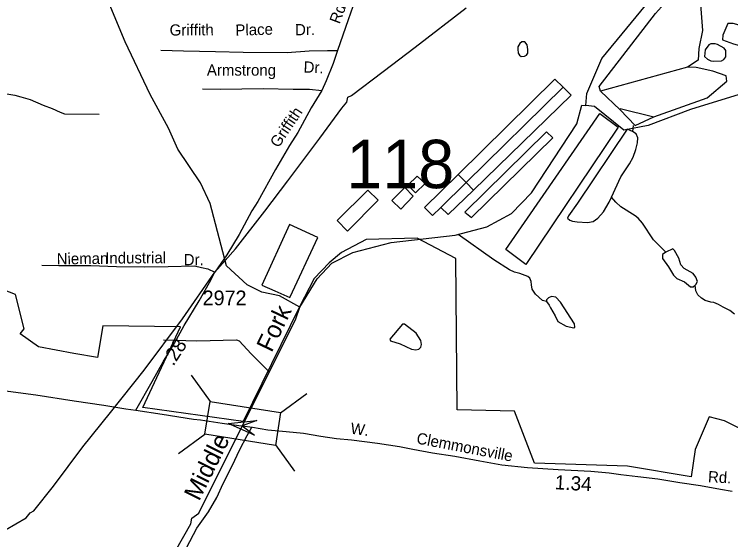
# Model space of a CAD drawing. Extents: x 1547597 to 1699558, y 810033 to 920809.
# Drawn here: x 1609618 to 1615688, y 831828 to 836281 of the extents above; entities that cross this region are included whole.
import ezdxf

# ---------------------------------------------------------------- set-up
doc = ezdxf.new("R2010")
doc.units = 0
for name, color, linetype in [('Exist Boundary Political City Limit New', 7, 'Continuous'), ('Exist Hydrographic Creek Single Shore', 7, 'Continuous'), ('Exist Hydrographic Misc Water Feature', 7, 'Continuous'), ('Exist Road Non-System Type 51', 7, 'Continuous'), ('Exist Road Non-System Type 51 Label', 7, 'Continuous'), ('Exist Road Secondary Mileage Hundredths English Label', 7, 'Continuous'), ('Exist Road Secondary Structure Standard Bridge Attributed CELL', 7, 'Continuous'), ('Exist Road Secondary Structure Standard Bridge CELL', 7, 'Continuous'), ('Exist Road Secondary Structure Standard Bridge Number Label', 7, 'Continuous'), ('Exist Road Secondary Type 51 Attributed', 7, 'Continuous'), ('Exist Road Secondary Type 51 Label', 7, 'Continuous'), ('Exist Road Secondary Type 51 Number Label', 7, 'Continuous'), ('Exist Utilities Electrical Transmission Line', 7, 'Continuous'), ('Map Preparation Boundary City Limit Buffer Line', 7, 'Continuous'), ('Old_Level_32', 7, 'Continuous')]:
    doc.layers.add(name, color=color, linetype=linetype)

msp = doc.modelspace()

# ---------------------------------------------------------------- linework, layer by layer
at = {"layer": 'Exist Boundary Political City Limit New'}
msp.add_lwpolyline([(1615881.7, 832712.3), (1615637.3, 832835.7), (1615506.8, 832867.8), (1615387.3, 832590.9), (1615352.1, 832361.7), (1614813.4, 832449.7), (1614025.9, 832475.8), (1613855.2, 832917.7), (1613369.2, 832927.7), (1613358.2, 834211.8), (1613031, 834384.8), (1612598.4, 834373.5), (1612391.6, 834260.7), (1612286.2, 834173.9), (1612159.2, 834041.9), (1612033.9, 833800.7), (1611557, 832828.3), (1610706.9, 832948), (1611026.8, 833631.8), (1610368.4, 833640.7), (1610323.9, 833371.5), (1610122, 833404.6), (1609822.2, 833463.4), (1609666.9, 833573.3), (1609701.8, 833615.2), (1609628.6, 833906.6), (1609158.3, 834085.5)], dxfattribs=at)
at = {"layer": 'Exist Hydrographic Creek Single Shore'}
for points in [[(1614460.8, 835508.8), (1614470.7, 835610.4), (1614597, 835906.8), (1615059.6, 836472.7), (1615634.8, 837160.9), (1615989.5, 837865.5), (1616480.7, 838625.6), (1616595.2, 838695.1), (1616638.1, 838739.6), (1616739.7, 838863.4), (1616874.7, 838955.8)], [(1612037.7, 833798.4), (1611864.4, 833894.2), (1611714.9, 833926.3), (1611590.2, 833987.6), (1611416.7, 834149.1), (1611277.8, 834676.8), (1611195.8, 834852.5), (1611004.7, 835139), (1610923.7, 835314.6), (1610769.7, 835602.4), (1610556, 836048.4), (1610299.5, 836665.4), (1610232.4, 836757.1), (1610226.3, 836922), (1610208, 837080.9), (1610198.7, 837233.2), (1610212.7, 837643.3), (1610264.7, 837799.8)], [(1618041.7, 835186.7), (1617346.5, 835484.4), (1616806.5, 835643.1), (1616462.3, 835723), (1616195.3, 835757.9), (1615871.7, 835634.4), (1615348.5, 835474.7), (1614988.5, 835337.6), (1614783.7, 835298.7), (1614535.7, 835500.7), (1614460.8, 835508.8)], [(1612037.7, 833798.4), (1612182.7, 834038.4), (1612309.7, 834170.4), (1612485.7, 834262), (1612811.7, 834347.3), (1613354.7, 834408.5), (1613622.7, 834478.6), (1613831.7, 834592.5), (1614001.8, 834766.4), (1614383.7, 835352.8), (1614427.8, 835509.5), (1614460.8, 835508.8)], [(1611121.7, 832011.5), (1611180.6, 832053), (1612002.7, 833700.7), (1612037.7, 833798.4)], [(1609659.7, 830472.1), (1610651.7, 831151.1), (1611112.7, 831962.5), (1611121.7, 832011.5)]]:
    msp.add_lwpolyline(points, dxfattribs=at)
at = {"layer": 'Exist Hydrographic Misc Water Feature'}
for p, q in [((1614267.4, 835664.1), (1613445.8, 834854.5)), ((1614267.4, 835664.1), (1614336.4, 835596.8)), ((1613507.8, 834790.5), (1614336.4, 835596.8)), ((1614862.7, 835339.4), (1614855.4, 835286.5)), ((1613378.3, 834924.1), (1613445.8, 834854.5)), ((1613231, 834643.3), (1613445.8, 834854.5)), ((1613445.8, 834854.5), (1613507.8, 834790.5))]:
    msp.add_line(p, q, dxfattribs=at)
for points in [[(1614574.3, 835669.3), (1615052.2, 836287.6), (1615304.8, 836574.6), (1615393.6, 836547.3), (1615373.1, 836420.9), (1615431.1, 836403.8), (1615448.2, 836144.1), (1615417.5, 835990.4), (1615414, 835891.3), (1615321.9, 835833.2), (1614584.6, 835628.3), (1614574.3, 835669.3)], [(1615780.6, 836182.5), (1615708.2, 836204.1), (1615664.8, 836202.8), (1615623.1, 836103.3), (1615619.6, 836064.3), (1615711.4, 836031.2), (1615804.6, 836005.9), (1615820.2, 836007), (1615834.5, 836043.7), (1615852.1, 836150), (1615780.6, 836182.5)], [(1613883.6, 835985.7), (1613887.5, 835950.4), (1613898.5, 835934.9), (1613913.9, 835924.6), (1613940, 835925.3), (1613957.8, 835934.7), (1613968.6, 835950.6), (1613970, 835981.5), (1613964, 836022.2), (1613944.6, 836049.1), (1613919, 836047.2), (1613900.2, 836034.6), (1613884.4, 836006), (1613883.6, 835985.7)], [(1615490.5, 835900), (1615521.5, 835886.2), (1615546.6, 835883.4), (1615611.2, 835887.8), (1615629, 835898.4), (1615646.6, 835920.8), (1615647.2, 835973.2), (1615632.6, 835994.1), (1615578, 836025.5), (1615557.3, 836030.9), (1615520.5, 836030.5), (1615503.9, 836022.4), (1615472.8, 835979.5), (1615467.3, 835922), (1615490.5, 835900)], [(1615038.5, 835413.3), (1615488.4, 835573.9), (1615655.6, 835714), (1615648.8, 835758.4), (1615536.1, 835799.4), (1615396.2, 835830.1), (1615321.9, 835833.2)], [(1613378.3, 834924.1), (1614198.4, 835731.3), (1614267.4, 835664.1)], [(1614584.6, 835628.3), (1614751.8, 835471.4)], [(1613966.3, 834551.9), (1614579.5, 835440.9), (1614735.5, 835324.2), (1613951.4, 834160.8), (1613781.9, 834286.9), (1613966.3, 834551.9)], [(1614751.8, 835481.6), (1615038.5, 835413.3)], [(1614751.8, 835471.4), (1614878.1, 835338.1), (1615038.5, 835413.3)], [(1613491.4, 834557.3), (1614181, 835235.1), (1614128.6, 835285.6), (1613434.5, 834604.8), (1613491.4, 834557.3)], [(1614855.4, 835286.5), (1614810.9, 835308.2), (1614391.1, 834678.8), (1614314.4, 834573.7), (1614305.1, 834554.1), (1614324.6, 834535.8), (1614348.7, 834526.4), (1614386.4, 834521.4), (1614474.1, 834517.4), (1614522.6, 834524.5), (1614563.7, 834554.2), (1614611.2, 834606.7), (1614658.9, 834687.9), (1614678, 834729.9)], [(1614678, 834729.9), (1614756.7, 834903.2), (1614831.9, 835012.8), (1614861.3, 835071.5), (1614884.7, 835136.3), (1614899, 835192.2), (1614902.4, 835234.5), (1614886.1, 835268), (1614855.4, 835286.5)], [(1613031, 834909.5), (1612953.3, 834833.4), (1613018.5, 834766.7), (1613098.5, 834846.1), (1613031, 834909.5)], [(1613231, 834643.3), (1613162.1, 834574.7), (1613093.6, 834644.8), (1613378.3, 834924.1)], [(1612700.7, 834706.4), (1612614.8, 834789.9), (1612354.8, 834533.3), (1612441.7, 834442.1), (1612700.7, 834706.4)], [(1612892.8, 834630.6), (1612997.3, 834740.5), (1612926.7, 834812.8), (1612817.8, 834703), (1612892.8, 834630.6)], [(1613507.8, 834790.5), (1613293, 834584.3), (1613231, 834643.3)], [(1615138.6, 834264.8), (1615034.6, 834368.2), (1614940.7, 834511.4), (1614903.3, 834551.9), (1614879.5, 834572.3), (1614756.7, 834650), (1614715.2, 834688.5), (1614678, 834729.9)], [(1611956.6, 833886.5), (1612191, 834388.8), (1611950.4, 834498.3), (1611716.1, 833986.1), (1611826.7, 833936.7)], [(1613998.1, 834017.5), (1613987.6, 834043.4), (1613969.4, 834058.5), (1613901.1, 834085.1), (1613855.5, 834094.8), (1613814.5, 834114.7), (1613680.7, 834199.6), (1613378.8, 834414.8)], [(1615387.9, 833985.1), (1615394.4, 833990.7), (1615406.5, 834017.3), (1615392.6, 834054.1), (1615370.6, 834085.3), (1615293.5, 834125.4), (1615265.2, 834156.1), (1615247.9, 834214.1), (1615211.4, 834280.3), (1615199.1, 834292.8), (1615138.6, 834264.8)], [(1615138.6, 834264.8), (1615111.7, 834244.8), (1615110.1, 834211.9), (1615160.2, 834139.9), (1615203.5, 834069.2), (1615233, 834041.6), (1615297.8, 834012.9), (1615347.6, 833970.1), (1615370.6, 833970.5), (1615387.9, 833985.1)], [(1614126.9, 833845.9), (1614094.2, 833855.5), (1614034.7, 833909.7), (1614005.4, 833950.7), (1613999.1, 833988.6), (1613998.1, 834017.5)], [(1615719.7, 833740.7), (1615680.1, 833771.3), (1615624.5, 833798.1), (1615584.9, 833822.6), (1615545.1, 833839.2), (1615521.2, 833841.5), (1615471.4, 833854.2), (1615439.7, 833874.6), (1615408.6, 833902.5), (1615393.9, 833936.3), (1615387.9, 833985.1)], [(1611826.7, 833936.7), (1611953.5, 833880), (1611956.6, 833886.5)], [(1614126.9, 833845.9), (1614151.4, 833814.6), (1614160.8, 833792), (1614201.3, 833724.5), (1614223.3, 833675.9), (1614295, 833636.5), (1614358.5, 833624.8), (1614368.3, 833630.5), (1614365.3, 833657), (1614247, 833840.6), (1614206.9, 833882.9), (1614170.9, 833889.8), (1614145.7, 833877.8), (1614128.1, 833861.9), (1614126.9, 833845.9)], [(1612888.6, 833487.2), (1612982.3, 833442.4), (1613020.1, 833438.3), (1613046.9, 833443.9), (1613062.6, 833458.6), (1613068.8, 833482.2), (1613063.2, 833516.4), (1613023.1, 833579.2), (1612923.1, 833655.3), (1612906.7, 833654.7), (1612798.6, 833526.1), (1612805.1, 833513.4), (1612888.6, 833487.2)], [(1610881.4, 833520.8), (1611164.7, 833513.4), (1611500.7, 833521.6), (1611523.4, 833513), (1611625, 833403), (1611778, 833250.8)]]:
    msp.add_lwpolyline(points, dxfattribs=at)
at = {"layer": 'Exist Road Non-System Type 51'}
for points in [[(1612601.9, 836696.7), (1612575.2, 836609.6), (1612525, 836462.3), (1612448, 836234.7), (1612357.7, 835973.6)], [(1610859.8, 835977.6), (1611052.3, 835970.2), (1611323.9, 835964.7), (1611558.2, 835960.3), (1611929.5, 835956.9), (1612116.9, 835970.3), (1612270.7, 835973.6), (1612357.7, 835973.6)], [(1612357.7, 835973.6), (1612320.9, 835863.2), (1612260.7, 835715.9)], [(1612260.7, 835715.9), (1612223.9, 835635.6), (1612133.6, 835488.3), (1612020.1, 835278.7)], [(1611213.7, 835649), (1611360.8, 835645.6), (1611544.8, 835649), (1611728.8, 835652.3), (1611979.7, 835645.6), (1612120.2, 835645.6), (1612223.9, 835635.6)], [(1608342, 835601.8), (1608664.1, 835601.8), (1609346.8, 835606.7), (1609491, 835606.7), (1609553.5, 835606.7), (1609620.9, 835597), (1609673.7, 835582.6), (1609750.7, 835558.6), (1609861.2, 835510.4), (1609938.2, 835481.6), (1610005.5, 835452.7), (1610043.9, 835438.3), (1610337.2, 835433.5)], [(1612020.1, 835278.7), (1611949.6, 835167.6), (1611832.1, 834964.6), (1611680.5, 834695.4)], [(1611680.5, 834695.4), (1611631.4, 834616.3), (1611523.1, 834415.9), (1611418.3, 834243.3), (1611316.6, 834095.3)], [(1609850.2, 834153.9), (1609995, 834150.8), (1610266.1, 834150.8), (1610484.8, 834144.6), (1610719, 834141.6), (1610922.3, 834144.6), (1611144.1, 834147.7), (1611202.7, 834135.4), (1611258.1, 834123.1), (1611316.6, 834095.3)], [(1611018.5, 831647.4), (1611077.3, 831759.8), (1611165.4, 831926.7), (1611263.9, 832063.2), (1611333.4, 832186.3), (1611388.8, 832303.4), (1611466.8, 832458.4), (1611526.4, 832585.6), (1611590, 832710.6), (1611630.5, 832781.4)]]:
    msp.add_lwpolyline(points, dxfattribs=at)
at = {"layer": 'Exist Road Secondary Structure Standard Bridge Attributed CELL'}
msp.add_lwpolyline([(1611651.8, 832712.6), (1611429.1, 832811.8), (1611671.6, 832837.3), (1611549.5, 832792.7)], close=True, dxfattribs=at)
at = {"layer": 'Exist Road Secondary Structure Standard Bridge CELL'}
for p, q in [((1611115.5, 833223.5), (1611277.6, 833000.2)), ((1611874.4, 832904.1), (1612097.7, 833066.3)), ((1611010.1, 832559.2), (1611233.4, 832721.3)), ((1611831.2, 832631.6), (1611993.3, 832408.3))]:
    msp.add_line(p, q, dxfattribs=at)
msp.add_lwpolyline([(1611277.6, 833000.2), (1611874.6, 832905.4), (1611830.4, 832626.6), (1611233.4, 832721.3)], close=True, dxfattribs=at)
at = {"layer": 'Exist Road Secondary Type 51 Attributed'}
for points in [[(1610647.4, 832924.9), (1610786.7, 833167.4), (1610879.2, 833333.9), (1610974.7, 833494.2), (1611057.9, 833642.2), (1611184.2, 833851.8), (1611270.4, 834009), (1611316.6, 834095.3)], [(1606884.7, 833997), (1607074.7, 833893.4), (1607257.3, 833797), (1607471.6, 833690.4), (1607656.3, 833591.4), (1607806.8, 833512.3), (1607910, 833459), (1608019.2, 833407.6), (1608061.5, 833389.7), (1608216, 833335.2), (1608283.8, 833311.5), (1608467.1, 833264), (1608608, 833240), (1608839, 833201), (1609063.9, 833165), (1609171.8, 833150), (1609264.8, 833138), (1609522.7, 833092.9), (1609798.6, 833056.9), (1610125.5, 833005.9), (1610377.4, 832966.9), (1610563.4, 832936.9), (1610647.4, 832924.9)], [(1610647.4, 832924.9), (1610869.6, 832892.5), (1611135.9, 832849.5), (1611196.1, 832842.6), (1611379.9, 832816.8), (1611520.9, 832796.2), (1611549.5, 832792.7)], [(1611549.5, 832792.7), (1611636, 832780.7), (1611764.9, 832760.1), (1611920.4, 832743.7), (1612067.6, 832730.5), (1612215.9, 832705.9), (1612346.5, 832685.3), (1612474.5, 832675.4), (1612695.8, 832644.5), (1612881.1, 832616.4), (1612994.8, 832594.9), (1613160.2, 832564.9), (1613349.6, 832536.4), (1613562.9, 832495.7), (1613748.3, 832463.3), (1613967.7, 832438.6), (1614225.1, 832423.4), (1614504.6, 832407.7), (1614658.2, 832395.8), (1614758, 832380.6), (1614901.5, 832364.7), (1615071.2, 832342.6), (1615258.4, 832312.2), (1615431.2, 832286.5), (1615603.3, 832256), (1615701, 832238.6)]]:
    msp.add_lwpolyline(points, dxfattribs=at)
at = {"layer": 'Exist Utilities Electrical Transmission Line'}
msp.add_lwpolyline([(1609542, 831910.7), (1609717.4, 832012), (1609752.1, 832055.5), (1609784.3, 832072.9), (1609949.4, 832282.2), (1610198.5, 832614.2), (1610432.7, 832904.6), (1610718.1, 833264), (1611042.7, 833698.6), (1611316.6, 834095.3), (1611491.6, 834293.5), (1611740.4, 834611.4), (1611934.3, 834870.2), (1612205.8, 835231.9), (1612393.6, 835484.9), (1612434.3, 835536.3), (1612443, 835578.1), (1612475.2, 835591.7), (1612744.2, 835797.3), (1613015.1, 836003.1), (1613448.1, 836336.1)], dxfattribs=at)
at = {"layer": 'Map Preparation Boundary City Limit Buffer Line'}
msp.add_lwpolyline([(1615881.7, 832712.3), (1615637.3, 832835.7), (1615506.8, 832867.8), (1615387.3, 832590.9), (1615352.1, 832361.7), (1614813.4, 832449.7), (1614025.9, 832475.8), (1613855.2, 832917.7), (1613369.2, 832927.7), (1613358.2, 834211.8), (1613031, 834384.8), (1612598.4, 834373.5), (1612391.6, 834260.7), (1612286.2, 834173.9), (1612159.2, 834041.9), (1612033.9, 833800.7), (1611557, 832828.3), (1610706.9, 832948), (1611026.8, 833631.8), (1610368.4, 833640.7), (1610323.9, 833371.5), (1610122, 833404.6), (1609822.2, 833463.4), (1609666.9, 833573.3), (1609701.8, 833615.2), (1609628.6, 833906.6), (1609158.3, 834085.5)], dxfattribs=at)

# ---------------------------------------------------------------- texts
at = {"layer": 'Exist Road Non-System Type 51 Label'}
for s, rotation, p in [('Rd.', 69.25522, (1612373.5, 836193.7)), ('Griffith', 0.32566, (1610934.1, 836100.6)), ('Place', 1.83526, (1611492.6, 836099)), ('Dr.', 1.10849, (1611997.4, 836102.6)), ('Dr.', 357.1992, (1612067.1, 835788.3)), ('Armstrong', 359.85306, (1611249.5, 835761.9)), ('Griffith', 56.19057, (1611856.4, 835143.3)), ('Nieman', 0.58949, (1609977.1, 834161.2)), ('Industrial', 0.47572, (1610388.6, 834167.4)), ('Dr.', 0.28569, (1611053.5, 834153.8))]:
    msp.add_text(s, height=95, rotation=rotation, dxfattribs=at).set_placement(p)
at = {"layer": 'Exist Road Secondary Mileage Hundredths English Label'}
for s, rotation, p in [('.28', 57.11816, (1610965, 833293.6)), ('1.34', 356.78914, (1614195.4, 832255.6))]:
    msp.add_text(s, height=120, rotation=rotation, dxfattribs=at).set_placement(p)
at = {"layer": 'Exist Road Secondary Structure Standard Bridge Number Label'}
msp.add_text('118', height=410.1, dxfattribs=at).set_placement((1612430.8, 834807.3))
at = {"layer": 'Exist Road Secondary Type 51 Label'}
for s, rotation, p in [('W.', 352.04944, (1612462.1, 832726.9)), ('Clemmonsville', 349.18412, (1613020.4, 832644.3)), ('Rd.', 356.78914, (1615494.2, 832315.5))]:
    msp.add_text(s, height=95, rotation=rotation, dxfattribs=at).set_placement(p)
at = {"layer": 'Exist Road Secondary Type 51 Number Label'}
msp.add_text('2972', height=125, dxfattribs=at).set_placement((1611213.3, 833814.6))
at = {"layer": 'Old_Level_32'}
for s, rotation, p in [('Fork', 64.46286, (1611798.4, 833408.1)), ('Middle', 63.48416, (1611183, 832149))]:
    msp.add_text(s, height=150, rotation=rotation, dxfattribs=at).set_placement(p)

doc.saveas('drawing.dxf')
